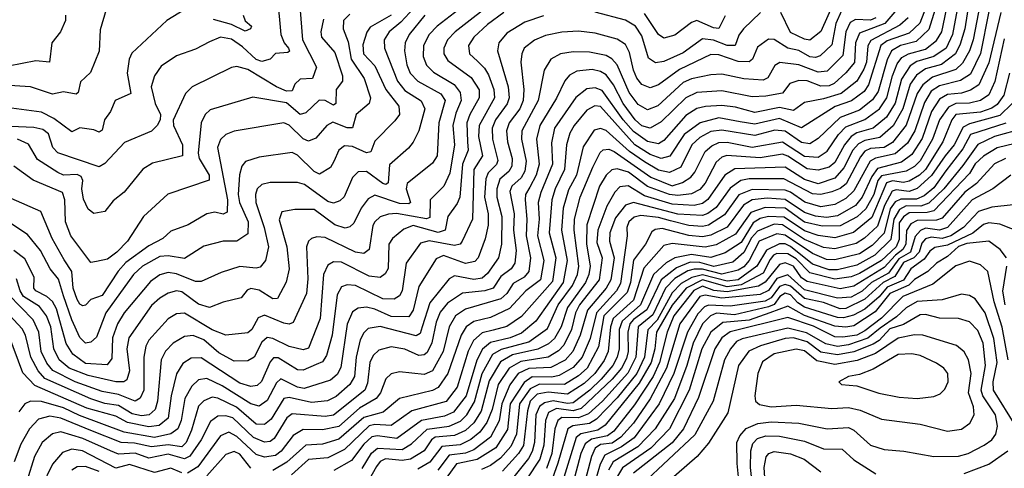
# Model space of a CAD drawing. Extents: x 1308313 to 1441400, y 959662 to 1036319.
# Tile 331 of 656: x 1358736 to 1362311, y 1012572 to 1014198. Entities that reach past the tile are written whole.
import ezdxf

# ---------------------------------------------------------------- set-up
doc = ezdxf.new("R2010")
doc.units = 0

msp = doc.modelspace()

# ---------------------------------------------------------------- linework, layer by layer
at = {"layer": '0CON10XD'}
for points in [[(1359672.6, 1014277.4), (1359684.3, 1014145), (1359696.1, 1014115), (1359712.4, 1014095), (1359715.5, 1014084.5), (1359709.9, 1014080.1), (1359665, 1014075.4), (1359645.6, 1014055), (1359615, 1014047), (1359594.5, 1014054.5), (1359545, 1014100.4), (1359505, 1014127.7), (1359465, 1014134.7), (1359425, 1014118.8), (1359375, 1014092), (1359305, 1014067.3), (1359250.3, 1014029.7), (1359225.5, 1013994.5), (1359213.9, 1013955), (1359227.6, 1013895), (1359247.8, 1013855), (1359246.3, 1013835), (1359235, 1013814.2), (1359215, 1013793.8), (1359116.7, 1013753.3), (1359045, 1013676.7), (1359025.2, 1013664.8), (1358875, 1013715.2), (1358856.3, 1013735), (1358841, 1013785), (1358819.7, 1013799.7), (1358787.2, 1013807.2), (1358646.4, 1013813.6)], [(1360475, 1014278), (1360317.2, 1014155), (1360289.4, 1014125), (1360275.6, 1014095), (1360275.7, 1014075), (1360290.5, 1014050.5), (1360375, 1013989.2), (1360403.9, 1013943.9), (1360403.7, 1013915), (1360370, 1013855), (1360359.9, 1013825), (1360361.7, 1013755), (1360364.3, 1013725), (1360343.2, 1013675), (1360333.6, 1013555), (1360325, 1013531.5), (1360290.9, 1013485), (1360280.6, 1013435), (1360255, 1013427.1), (1360165, 1013452), (1360131.1, 1013438.9), (1360090, 1013405), (1360076.7, 1013385), (1360073.4, 1013296.6), (1360063, 1013277), (1360045, 1013263.2), (1360005, 1013268.5), (1359905, 1013318.9), (1359875, 1013319.8), (1359855, 1013308.7), (1359838.8, 1013275), (1359826.6, 1013115), (1359785, 1013007.9), (1359765, 1013001.1), (1359715, 1013012.8), (1359655, 1013042.9), (1359635, 1013045.6), (1359615, 1013028.8), (1359587.7, 1012975), (1359565, 1012961.2), (1359515, 1012960.2), (1359459.6, 1012990.4), (1359405, 1013037.3), (1359366.5, 1013053.5), (1359335, 1013050), (1359292.9, 1013025), (1359265, 1012995.9), (1359250, 1012965), (1359236.1, 1012815), (1359227.8, 1012785), (1359206, 1012765), (1359177.8, 1012762.2), (1359145, 1012769.3), (1359095, 1012799.3), (1359045, 1012806.9), (1358995, 1012823.1), (1358827.5, 1012897.5), (1358802.7, 1012925), (1358776.7, 1012975), (1358757.1, 1013055), (1358745, 1013077.7), (1358685, 1013143.2)], [(1359751.1, 1014278.9), (1359762.3, 1014125), (1359813.6, 1014026.4), (1359798.8, 1013985), (1359755, 1013982.9), (1359735.3, 1013965), (1359725, 1013940.8), (1359705, 1013939.7), (1359668.3, 1013955), (1359565, 1014017.6), (1359525, 1014028.2), (1359505, 1014024.7), (1359362, 1013955), (1359338.7, 1013931.3), (1359293.9, 1013833.9), (1359294.3, 1013814.3), (1359327.8, 1013745), (1359326.7, 1013705), (1359218, 1013678), (1359183.4, 1013656.6), (1359115, 1013573.6), (1359075, 1013541.8), (1359045, 1013503.5), (1359005, 1013496.2), (1358985, 1013511.5), (1358967.3, 1013547.3), (1358961.7, 1013585), (1358966, 1013615), (1358959.9, 1013629.9), (1358945, 1013637.2), (1358895.1, 1013635.1), (1358875, 1013643.8), (1358801.2, 1013691.2), (1358767.7, 1013747.7), (1358727.8, 1013765)], [(1362077.2, 1014292.8), (1362037.4, 1014162.6), (1361990.9, 1014119.1), (1361934.2, 1014105), (1361901, 1014085), (1361885, 1014052.8), (1361852.5, 1013937.5), (1361832.7, 1013907.3), (1361785, 1013870.6), (1361715, 1013844.4), (1361635, 1013767.1), (1361605, 1013748.4), (1361575, 1013753.1), (1361515, 1013794.1), (1361477.9, 1013797.9), (1361405, 1013779), (1361285, 1013798.3), (1361245, 1013792.5), (1361205, 1013771), (1361176.9, 1013745), (1361136.5, 1013663.5), (1361095, 1013644.7), (1361055, 1013652.7), (1361005, 1013682.9), (1360950.5, 1013720.5), (1360865, 1013797), (1360845, 1013804), (1360822.4, 1013797.6), (1360782.2, 1013737.8), (1360758, 1013635), (1360728.9, 1013581.1), (1360708.9, 1013515), (1360703.5, 1013435), (1360723.5, 1013325), (1360709.4, 1013245), (1360610, 1013105), (1360557.9, 1013062.1), (1360517.2, 1013045), (1360445, 1013027.6), (1360416.1, 1013003.9), (1360395.8, 1012964.2), (1360356.6, 1012835), (1360311, 1012775), (1360278.9, 1012761.1), (1360195, 1012745.3), (1360105, 1012680), (1360035, 1012689.9), (1360015, 1012685.6), (1359985, 1012659.3), (1359940.6, 1012599.4), (1359876.7, 1012563.3)], [(1359979.3, 1012570.7), (1360013.2, 1012626.8), (1360035, 1012644.4), (1360125, 1012639.7), (1360159.1, 1012660.9), (1360215, 1012714), (1360295, 1012724), (1360337, 1012743), (1360359.1, 1012765), (1360387.1, 1012812.9), (1360415.6, 1012915), (1360454.1, 1012985), (1360485, 1013003.4), (1360585, 1013030.1), (1360651.9, 1013078.1), (1360690.8, 1013165), (1360743, 1013235), (1360761.1, 1013275), (1360765.7, 1013305), (1360749.2, 1013435), (1360750, 1013475), (1360770.8, 1013555), (1360816.4, 1013663.6), (1360843.1, 1013716.9), (1360855, 1013726.1), (1360875, 1013728.8), (1360895, 1013720.3), (1361027.3, 1013627.3), (1361105, 1013595.5), (1361142.2, 1013607.8), (1361172.8, 1013627.2), (1361187.7, 1013645), (1361225, 1013720.2), (1361248.4, 1013741.6), (1361275, 1013753.4), (1361305, 1013753.9), (1361395, 1013736.8), (1361505, 1013755.5), (1361585, 1013703.4), (1361635, 1013700.3), (1361667.9, 1013722.1), (1361708.4, 1013781.6), (1361735, 1013809.5), (1361803.9, 1013836.1), (1361857.9, 1013875), (1361884.1, 1013915), (1361904.7, 1013995.3), (1361922.1, 1014037.9), (1361938.8, 1014061.2), (1361962.9, 1014075), (1362025, 1014092.2), (1362065, 1014123.6), (1362083.5, 1014155), (1362112.6, 1014295)], [(1360198.7, 1014275), (1360120.5, 1014189.5), (1360078, 1014155), (1360059, 1014125), (1360060.6, 1014095), (1360107.3, 1013975), (1360135, 1013941.7), (1360194.1, 1013904.1), (1360207.1, 1013875), (1360185, 1013795.6), (1360165.2, 1013754.8), (1360147.6, 1013732.4), (1360078.4, 1013671.6), (1360073.4, 1013606.6), (1360065, 1013601), (1360055, 1013604.8), (1359995, 1013647.7), (1359965, 1013647.1), (1359945, 1013626.4), (1359913.7, 1013556.3), (1359898.1, 1013541.9), (1359875, 1013533.2), (1359855, 1013539.2), (1359770.7, 1013600.7), (1359745, 1013608.1), (1359645, 1013607.6), (1359615, 1013600.8), (1359598.9, 1013585), (1359592.4, 1013565), (1359593.2, 1013535), (1359624, 1013445), (1359638.9, 1013375), (1359628.8, 1013325), (1359608.7, 1013301.3), (1359595, 1013297.1), (1359535, 1013303.2), (1359467.8, 1013282.2), (1359395, 1013248.8), (1359375, 1013249.6), (1359305, 1013276.6), (1359275, 1013282.1), (1359245, 1013273.3), (1359210.5, 1013249.5), (1359115, 1013135.3), (1359091.4, 1013095), (1359072.6, 1013045), (1359070.7, 1012969.3), (1359053.3, 1012946.7), (1358975, 1012951.4), (1358928.9, 1012985), (1358904.5, 1013024.5), (1358869.7, 1013149.7), (1358855, 1013176), (1358835, 1013195.2), (1358794.7, 1013214.7), (1358787.6, 1013225), (1358788.7, 1013265), (1358755, 1013331), (1358715, 1013361.6)], [(1361949.7, 1014270.3), (1361877, 1014185), (1361785, 1014150.2), (1361771.1, 1014115), (1361767.2, 1014042.8), (1361735, 1014006.3), (1361692.9, 1013967.1), (1361675, 1013958.7), (1361645, 1013957.9), (1361595, 1013976.6), (1361565, 1013978.5), (1361532.5, 1013967.5), (1361505, 1013931.5), (1361445, 1013920.7), (1361395, 1013919), (1361285, 1013940.6), (1361195, 1013934.9), (1361155, 1013915.2), (1361065, 1013828.5), (1361025, 1013805.5), (1360995, 1013813.2), (1360970.9, 1013835), (1360927.1, 1013895), (1360892.6, 1013962.6), (1360865, 1013998.3), (1360845, 1014010.3), (1360815, 1014017.3), (1360758.3, 1014011.7), (1360732.5, 1013997.5), (1360715, 1013976.8), (1360685, 1013914.1), (1360624, 1013815), (1360612.5, 1013765), (1360622.6, 1013675), (1360611.4, 1013635), (1360588.4, 1013591.6), (1360573.1, 1013565), (1360571, 1013545), (1360577.2, 1013475), (1360574.9, 1013415), (1360590.7, 1013335), (1360584.8, 1013285), (1360567.8, 1013265), (1360528.1, 1013241.9), (1360504.5, 1013205), (1360483.5, 1013186.5), (1360355, 1013148.2), (1360318.3, 1013125), (1360295.3, 1013084.7), (1360273.8, 1012995), (1360234.4, 1012925.6), (1360205, 1012912.4), (1360115, 1012921.1), (1360085, 1012914.7), (1360065, 1012896.2), (1360045.5, 1012845), (1360030.7, 1012825), (1359969.9, 1012790.1), (1359895, 1012723.8), (1359835, 1012710.9), (1359765, 1012712.7), (1359729.5, 1012690.5), (1359685.7, 1012634.3), (1359665, 1012617.8), (1359625, 1012612.1), (1359595, 1012621.5), (1359525, 1012686.5), (1359495, 1012703.2), (1359465, 1012690), (1359383.1, 1012576.9), (1359345, 1012554.6)], [(1362027.4, 1014245), (1362003.7, 1014186.3), (1361965, 1014149.8), (1361885, 1014121.4), (1361862.4, 1014105), (1361818, 1013962), (1361801.7, 1013938.3), (1361755.8, 1013904.2), (1361696.8, 1013883.2), (1361575, 1013806.2), (1361495, 1013840.5), (1361405, 1013820.1), (1361352.2, 1013827.8), (1361275, 1013842.1), (1361206.1, 1013823.9), (1361148.4, 1013781.6), (1361096.3, 1013703.7), (1361065, 1013695.1), (1361025, 1013709.6), (1360969.8, 1013745), (1360845, 1013883.3), (1360823.8, 1013886.2), (1360795, 1013871), (1360748.7, 1013815), (1360733.5, 1013786.5), (1360721.7, 1013745), (1360714.1, 1013655), (1360680, 1013585), (1360667.7, 1013545), (1360659, 1013425), (1360682.8, 1013335), (1360670.9, 1013249.1), (1360558.4, 1013121.6), (1360504.7, 1013085.3), (1360455, 1013072.8), (1360415, 1013063.2), (1360383.8, 1013035), (1360364.1, 1012995.9), (1360325, 1012866.4), (1360285, 1012814.2), (1360160.2, 1012779.8), (1360085, 1012726.6), (1360025, 1012730.2), (1360005, 1012725.5), (1359915, 1012639.9), (1359855, 1012609.2), (1359785, 1012603.1), (1359722.4, 1012547.6)], [(1362184.3, 1014275.7), (1362167.2, 1014165), (1362150.7, 1014109.3), (1362133.5, 1014075), (1362083.4, 1014036.6), (1362025, 1014020.7), (1361992.1, 1013997.9), (1361969.2, 1013965), (1361942.6, 1013875), (1361907, 1013813), (1361858.9, 1013771.1), (1361805, 1013761), (1361781.1, 1013748.9), (1361761.4, 1013725), (1361728.5, 1013661.5), (1361695.7, 1013624.3), (1361635, 1013603.6), (1361585, 1013618.6), (1361515, 1013663.3), (1361332, 1013658), (1361295.8, 1013634.2), (1361235, 1013547), (1361215, 1013532.5), (1361185, 1013524.5), (1361105, 1013529.9), (1361005, 1013559.5), (1360945, 1013595.5), (1360915, 1013591.9), (1360897.2, 1013572.8), (1360868.3, 1013521.7), (1360834.7, 1013435), (1360831, 1013391), (1360850.8, 1013335), (1360839.5, 1013255), (1360768.4, 1013165), (1360754.2, 1013135), (1360739.1, 1013075), (1360711.8, 1013018.2), (1360692.8, 1012997.2), (1360655, 1012974.7), (1360555, 1012959.5), (1360513, 1012935), (1360473.7, 1012875), (1360451.6, 1012785), (1360432.7, 1012737.3), (1360407.3, 1012702.7), (1360374.4, 1012675.6), (1360335, 1012656.4), (1360268.9, 1012651.1), (1360225, 1012593.7), (1360181.8, 1012568.2)], [(1362222.8, 1014257.2), (1362197.6, 1014125), (1362184.4, 1014085), (1362159.5, 1014040.5), (1362135, 1014017.7), (1362050, 1013990), (1362015, 1013962.2), (1361995, 1013931), (1361955, 1013816), (1361905, 1013753.2), (1361875, 1013734.5), (1361825, 1013730.8), (1361805, 1013721.8), (1361788.3, 1013701.7), (1361736.3, 1013603.7), (1361715, 1013586.6), (1361685, 1013574.4), (1361645, 1013564), (1361615, 1013566.7), (1361511, 1013621), (1361385, 1013621), (1361354.4, 1013615.6), (1361315, 1013587.4), (1361265, 1013517.3), (1361235, 1013495.4), (1361215, 1013488.6), (1361125, 1013493.6), (1360965, 1013535.1), (1360935, 1013525.6), (1360899.8, 1013480.2), (1360878.6, 1013425), (1360878, 1013395), (1360894.2, 1013335), (1360881.8, 1013255), (1360865.6, 1013225), (1360797.5, 1013145), (1360771.5, 1013055), (1360744.4, 1012995.6), (1360716, 1012964), (1360665, 1012937.3), (1360585, 1012933.5), (1360546.2, 1012915), (1360516, 1012874), (1360486.4, 1012805), (1360476.6, 1012743.4), (1360445.5, 1012684.5), (1360385, 1012638.3), (1360355, 1012626.6), (1360295, 1012618.9), (1360254.8, 1012565.2)], [(1361695, 1014268.9), (1361645, 1014155.9), (1361605, 1014124.8), (1361585, 1014127.4), (1361535, 1014151.7), (1361500, 1014225)], [(1358902.5, 1014215), (1358902.5, 1014195), (1358884.5, 1014155), (1358853.2, 1014115), (1358844, 1014045), (1358795, 1014048.7), (1358695, 1014030), (1358645, 1014031), (1358601.8, 1014041.8), (1358535, 1014082.5), (1358495, 1014084.7), (1358463.6, 1014065), (1358395, 1013931.5), (1358377.3, 1013922.7), (1358345, 1013920.2), (1358325, 1013927.2), (1358275, 1013961.4), (1358215, 1013970.9), (1358195, 1013985.3), (1358144.9, 1014075), (1358105.2, 1014175), (1358100.2, 1014195), (1358108.2, 1014215)], [(1359050.5, 1014235), (1359028.3, 1014161.7), (1359025.2, 1014084.8), (1358993.1, 1014006.9), (1358957.3, 1013972.7), (1358948.8, 1013935), (1358941.1, 1013928.9), (1358895, 1013936.3), (1358855, 1013928.8), (1358775, 1013954.8), (1358583.5, 1013966.5)], [(1359335.8, 1014235), (1359270, 1014195), (1359142.7, 1014077.3), (1359133.2, 1014055), (1359126.5, 1014005), (1359139.6, 1013930.4), (1359082.7, 1013905), (1359065.4, 1013865), (1359044.5, 1013835.5), (1359035, 1013797.8), (1359025, 1013790.3), (1359005, 1013799.1), (1358955, 1013806.1), (1358925, 1013791.8), (1358860.5, 1013840.5), (1358815, 1013862.8), (1358615, 1013890.2)], [(1360330.2, 1014235), (1360251.7, 1014175), (1360223.3, 1014145), (1360202, 1014105), (1360201.2, 1014065), (1360213.2, 1014033.2), (1360238.8, 1014008.8), (1360313.1, 1013963.1), (1360335.9, 1013935), (1360339.3, 1013905), (1360320, 1013860), (1360309.2, 1013815), (1360314.6, 1013745), (1360298.3, 1013641.7), (1360275.7, 1013594.3), (1360226.2, 1013545), (1360225, 1013481.2), (1360213.4, 1013476.6), (1360104.6, 1013495.4), (1360075, 1013493.7), (1360045, 1013483.2), (1360025, 1013466), (1360018.4, 1013451.6), (1360004.8, 1013365.2), (1359985, 1013351), (1359955, 1013355.2), (1359845, 1013409), (1359815, 1013411.1), (1359795.2, 1013404.8), (1359784.6, 1013395), (1359777.3, 1013375), (1359781.8, 1013258.2), (1359777.7, 1013205), (1359729.4, 1013100.6), (1359715, 1013094.8), (1359695, 1013097.4), (1359625, 1013127.4), (1359602.1, 1013117.9), (1359579.2, 1013075), (1359565, 1013062.6), (1359485, 1013053.9), (1359435, 1013074.2), (1359335, 1013133.7), (1359305, 1013131.6), (1359275, 1013114.2), (1359205, 1013036.4), (1359193.7, 1013015), (1359186.6, 1012975), (1359187.3, 1012855), (1359173.8, 1012826.2), (1359155, 1012814.8), (1359095, 1012839.6), (1359035, 1012850.2), (1358937.1, 1012885), (1358856.2, 1012926.2), (1358835, 1012952.8), (1358813.9, 1012995), (1358805.9, 1013065), (1358785, 1013110.5), (1358695, 1013201.6)], [(1359935, 1014218), (1359912, 1014195), (1359911, 1014165), (1359928.2, 1014118.2), (1359939.5, 1014055), (1359987.2, 1013985), (1360010, 1013915), (1360004.5, 1013895), (1359958.2, 1013855), (1359943.9, 1013806.1), (1359925, 1013806.3), (1359872.8, 1013827.2), (1359851.8, 1013815), (1359811.3, 1013768.7), (1359785, 1013757.4), (1359765, 1013766.2), (1359715, 1013816.1), (1359695, 1013824.8), (1359515, 1013794.8), (1359485, 1013782.1), (1359465, 1013763.8), (1359454.3, 1013735), (1359490.6, 1013545), (1359489.6, 1013500.4), (1359475, 1013493.4), (1359445, 1013500), (1359415.7, 1013494.3), (1359348.1, 1013455), (1359285, 1013431.5), (1359255.4, 1013405), (1359205, 1013379), (1359122.1, 1013317.9), (1359093.8, 1013286.1), (1359035, 1013198.6), (1358995, 1013183.9), (1358975, 1013163.8), (1358965, 1013160.7), (1358955, 1013167.3), (1358945, 1013184.1), (1358929.9, 1013225), (1358925.4, 1013285), (1358897.5, 1013327.5), (1358854.2, 1013405), (1358812.5, 1013502.5), (1358705, 1013550)], [(1360084.3, 1014215), (1360008.8, 1014171.2), (1359996.8, 1014153.2), (1359982.1, 1014107.9), (1359984.5, 1014075), (1360025, 1014031.2), (1360065.2, 1013945), (1360112.1, 1013885), (1360114.7, 1013855), (1360098.7, 1013831.3), (1360025, 1013757.9), (1360010.6, 1013719.4), (1359995, 1013716.2), (1359945, 1013738.6), (1359915, 1013741.6), (1359895, 1013725.4), (1359876.3, 1013683.7), (1359865, 1013662.1), (1359825, 1013638.4), (1359805, 1013647.6), (1359745, 1013707.6), (1359725, 1013716.3), (1359605, 1013699.5), (1359555.6, 1013684.4), (1359542.9, 1013667.1), (1359533.9, 1013636.1), (1359529.7, 1013565), (1359534.2, 1013535), (1359565.1, 1013465), (1359565, 1013421.5), (1359524.2, 1013395.8), (1359474.7, 1013395.3), (1359405, 1013376.8), (1359335, 1013332.9), (1359275, 1013342.4), (1359245, 1013340.1), (1359181.6, 1013305), (1359149.3, 1013275), (1359049.2, 1013135), (1359015, 1013047.3), (1358995, 1013028.8), (1358975, 1013025.9), (1358955, 1013046.5), (1358925, 1013110), (1358895, 1013197.4), (1358877.1, 1013257.1), (1358846.6, 1013295), (1358811.9, 1013361.9), (1358765, 1013419.8), (1358707.2, 1013457.2)], [(1360207, 1014215), (1360150.2, 1014145), (1360136.2, 1014115), (1360133.3, 1014085), (1360141.8, 1014035), (1360154.2, 1014005), (1360181.2, 1013975), (1360265, 1013929.4), (1360281.3, 1013905), (1360258.1, 1013825), (1360251.4, 1013705), (1360235, 1013678), (1360142.4, 1013605), (1360138.7, 1013585), (1360154.7, 1013535.3), (1360149.1, 1013530.9), (1360115, 1013531.6), (1360025, 1013562), (1360001.4, 1013548.6), (1359975.3, 1013514.7), (1359949, 1013461), (1359935, 1013447.3), (1359917.4, 1013442.6), (1359880.3, 1013455), (1359805, 1013509.6), (1359735, 1013510), (1359687.9, 1013502.1), (1359677.8, 1013472.2), (1359705.5, 1013375), (1359714.8, 1013295), (1359703.1, 1013246.9), (1359672, 1013188), (1359655, 1013185.7), (1359605, 1013217.2), (1359575, 1013223.8), (1359562.3, 1013217.7), (1359540, 1013190), (1359475, 1013174.1), (1359425, 1013154.3), (1359385, 1013167.2), (1359325, 1013212.1), (1359305, 1013214.8), (1359275, 1013206.4), (1359245, 1013189), (1359215, 1013161.6), (1359132.7, 1013045), (1359125.5, 1013005), (1359134.9, 1012925.1), (1359125, 1012892.8), (1359114.5, 1012885.5), (1359084.6, 1012885.4), (1358985, 1012908.4), (1358915.2, 1012935), (1358879.3, 1012965), (1358860, 1013005), (1358848.9, 1013085), (1358834, 1013125), (1358808.2, 1013158.2), (1358749.6, 1013195), (1358737.6, 1013215), (1358725, 1013259.2)], [(1360637.3, 1014212.7), (1360570.5, 1014189.5), (1360505, 1014149.3), (1360476.3, 1014115), (1360471, 1014085), (1360509.3, 1013955), (1360513, 1013915), (1360506.2, 1013893.8), (1360463.5, 1013835), (1360451, 1013805), (1360452.2, 1013765), (1360472.2, 1013687.8), (1360467, 1013673), (1360436.7, 1013643.3), (1360429.1, 1013620.9), (1360423.9, 1013555), (1360437.1, 1013495), (1360437.2, 1013452.8), (1360426.1, 1013403.9), (1360400.2, 1013335), (1360388.7, 1013321.3), (1360355, 1013314.6), (1360275, 1013342.8), (1360248.5, 1013331.5), (1360185, 1013230.4), (1360165.1, 1013144.9), (1360149.4, 1013120.6), (1360085, 1013122.1), (1360025, 1013149), (1359995, 1013155.9), (1359965, 1013152.7), (1359945, 1013139.1), (1359925.6, 1013094.4), (1359902.6, 1012937.4), (1359888.4, 1012911.6), (1359865, 1012891.2), (1359768.6, 1012861.4), (1359745, 1012866.2), (1359684.3, 1012895.7), (1359668.1, 1012881.9), (1359635, 1012818.1), (1359605, 1012796.7), (1359575, 1012804.9), (1359471.2, 1012871.2), (1359415, 1012897), (1359385, 1012892.6), (1359360.6, 1012869.4), (1359336, 1012825), (1359322.1, 1012745), (1359309.9, 1012715), (1359285, 1012696.1), (1359225, 1012683.8), (1359115, 1012702.9), (1358952.7, 1012762.7), (1358895, 1012790.9), (1358815.5, 1012814.5), (1358775, 1012815.6), (1358755, 1012805.9), (1358733.1, 1012776.9)], [(1359547.2, 1014215), (1359554.6, 1014194.6), (1359578.2, 1014175), (1359574.6, 1014165), (1359555, 1014156.4), (1359505, 1014180.9), (1359439.5, 1014199.5)], [(1362139.7, 1014235), (1362122.5, 1014145), (1362099.6, 1014095), (1362054.9, 1014065.1), (1361993.3, 1014046.7), (1361968.8, 1014031.2), (1361937.7, 1013982.3), (1361914.3, 1013895.7), (1361883.5, 1013845), (1361835, 1013805.1), (1361775, 1013788.4), (1361755, 1013775.1), (1361730.9, 1013745), (1361695, 1013681), (1361675, 1013663.8), (1361635, 1013652.6), (1361595, 1013657.1), (1361525, 1013703.6), (1361505, 1013710.6), (1361425, 1013697.5), (1361303.5, 1013706.5), (1361285, 1013700), (1361265, 1013681.7), (1361225, 1013605.2), (1361205, 1013582.5), (1361175, 1013567.5), (1361125, 1013561.1), (1361095, 1013564.3), (1361015, 1013593.9), (1360945.9, 1013645), (1360905, 1013658), (1360886.1, 1013653.9), (1360865, 1013635.2), (1360840.7, 1013595), (1360795.1, 1013454.9), (1360793.9, 1013386.1), (1360806.7, 1013305), (1360802.9, 1013275), (1360790.8, 1013245), (1360724.7, 1013155), (1360702.6, 1013085), (1360677.6, 1013042.4), (1360656.5, 1013023.5), (1360616.9, 1013003.1), (1360525, 1012982.6), (1360482.2, 1012957.8), (1360440.8, 1012889.2), (1360411.2, 1012778.8), (1360385, 1012736.7), (1360355, 1012708.3), (1360315, 1012690.4), (1360244, 1012685), (1360230.8, 1012675), (1360204.9, 1012635.1), (1360154.7, 1012605.3), (1360125, 1012600.4), (1360064.2, 1012605.8), (1360045, 1012596.3), (1360031.6, 1012578.4), (1360005, 1012530.8)], [(1362255, 1014228.2), (1362224.6, 1014075.4), (1362188.5, 1014001.5), (1362152.2, 1013977.8), (1362075, 1013958.4), (1362045, 1013938.8), (1362021.5, 1013898.5), (1361986.3, 1013795), (1361958.9, 1013751.1), (1361915, 1013711.6), (1361843.5, 1013696.5), (1361824.1, 1013685.9), (1361765, 1013577.5), (1361735, 1013549.6), (1361695, 1013528.7), (1361645, 1013519.9), (1361586.9, 1013536.9), (1361535, 1013573.4), (1361515, 1013580.7), (1361395, 1013582.7), (1361347, 1013563), (1361295, 1013490.8), (1361236.3, 1013453.7), (1361215, 1013448.9), (1361165, 1013452.6), (1361098.6, 1013468.6), (1361055, 1013481.5), (1360991.8, 1013488.2), (1360967.6, 1013482.4), (1360948.1, 1013465), (1360940.6, 1013445), (1360941.9, 1013415), (1360917.6, 1013242.4), (1360903.1, 1013215), (1360829.9, 1013135), (1360807.3, 1013042.7), (1360777.8, 1012975), (1360745, 1012937.6), (1360695, 1012908.4), (1360667.6, 1012902.4), (1360596.5, 1012903.5), (1360567.2, 1012882.8), (1360517.1, 1012805), (1360507.1, 1012712.9), (1360464.4, 1012645.6), (1360396.9, 1012603.1), (1360322.2, 1012587.8), (1360284.2, 1012535.8)], [(1360494.2, 1014225), (1360435, 1014181.3), (1360385.3, 1014135), (1360365.3, 1014105), (1360369.7, 1014075), (1360397.7, 1014047.7)], [(1362298.3, 1014225), (1362255, 1014042.2), (1362218.2, 1013961.8), (1362187.6, 1013942.4), (1362155, 1013932.1), (1362105, 1013927.1), (1362075, 1013910.2), (1362046, 1013865), (1362012.7, 1013767.3), (1361975, 1013709.2), (1361937.8, 1013682.2), (1361851, 1013659), (1361829.8, 1013630.2), (1361794.3, 1013555), (1361770, 1013525), (1361705, 1013487.3), (1361665, 1013481.2), (1361625, 1013486.1), (1361585, 1013499.4), (1361515, 1013546.7), (1361449.3, 1013550.7), (1361394.9, 1013545.1), (1361363.9, 1013526.1), (1361305, 1013446.7), (1361245, 1013416.7), (1361215, 1013411.4), (1361165, 1013415.8), (1361068.8, 1013441.2), (1361042.7, 1013437.3), (1361030.8, 1013429.2), (1361007.9, 1013385), (1360965, 1013326.5), (1360954.1, 1013245), (1360941.4, 1013208.6), (1360857.4, 1013125), (1360838, 1013012), (1360795.8, 1012935), (1360765, 1012906.4), (1360714.2, 1012875.8), (1360622.9, 1012877.1), (1360589.8, 1012860.2), (1360550.6, 1012805), (1360540.1, 1012695), (1360518.7, 1012651.3), (1360481.7, 1012608.3), (1360445, 1012582), (1360413, 1012567)], [(1361426.2, 1014225), (1361364.2, 1014165), (1361347.1, 1014142.9), (1361333.5, 1014105), (1361305, 1014104.3), (1361255, 1014124.2), (1361215, 1014128.8), (1361145, 1014078.3), (1361075, 1014046.6), (1361045, 1014041.6), (1361019.1, 1014059.1), (1360995, 1014140.4), (1360971.6, 1014175), (1360935, 1014196.3), (1360825.4, 1014225.4)], [(1361719.2, 1014230.8), (1361698.9, 1014185), (1361685, 1014107.6), (1361642.1, 1014067.9), (1361625, 1014061.1), (1361605, 1014063.6), (1361565, 1014086.8), (1361524.9, 1014094.9), (1361475, 1014126.3), (1361455, 1014127.5), (1361415, 1014099.3), (1361397, 1014055), (1361385, 1014045.6), (1361345, 1014047.3), (1361275, 1014071.4), (1361245, 1014072.8), (1361131.9, 1014018.1), (1361055, 1013962.5), (1361025, 1013951.6), (1360995, 1013963.2), (1360976.7, 1013986.7), (1360964.3, 1014015), (1360950.1, 1014080.1)], [(1361297.4, 1014212.6), (1361275, 1014167.1), (1361255, 1014169.3), (1361194.5, 1014195.5), (1361175, 1014188.4), (1361115, 1014142.1), (1361075, 1014131.9), (1361055, 1014144.6), (1361005, 1014220.9)], [(1359839.3, 1014200.7), (1359829.3, 1014155), (1359831.3, 1014135), (1359879.8, 1014079.8), (1359908.4, 1013995), (1359908.2, 1013975), (1359884.8, 1013945), (1359884.2, 1013895), (1359875, 1013888.1), (1359845.4, 1013905.4), (1359823.8, 1013906.2), (1359775, 1013861.2), (1359755, 1013854.8), (1359705, 1013897.3), (1359582.5, 1013917.5), (1359428.2, 1013871.8), (1359410, 1013855), (1359395.4, 1013825), (1359383.8, 1013715), (1359388, 1013695), (1359424.3, 1013635), (1359424, 1013616), (1359274.3, 1013565.7), (1359185.2, 1013484.8), (1359127.5, 1013395), (1359089.1, 1013355), (1359055, 1013330.3), (1359015, 1013321.2), (1358995, 1013317.8), (1358922.4, 1013415), (1358902.2, 1013465), (1358899.6, 1013545), (1358891.5, 1013571.5), (1358785, 1013617), (1358715, 1013667.4)], [(1361844.2, 1014205), (1361825, 1014196.4), (1361770.6, 1014199.4), (1361751.2, 1014188.8), (1361734.9, 1014155), (1361725, 1014069.1), (1361667.7, 1014012.3), (1361635, 1014008.1), (1361565, 1014034.4), (1361496.4, 1014043.6), (1361477.3, 1014032.7), (1361452.6, 1013987.4), (1361435, 1013979.4), (1361365, 1013983.7), (1361285, 1014000.7), (1361245, 1013999), (1361175, 1013983.9), (1361145, 1013970.3), (1361053.4, 1013886.6), (1361015, 1013871.6), (1360981.5, 1013891.5), (1360948.9, 1013935), (1360904.8, 1014035), (1360886.5, 1014056.5), (1360865, 1014069.1), (1360805, 1014081.3), (1360745, 1014082.4), (1360699.4, 1014075), (1360664.5, 1014055.5), (1360640, 1014015), (1360618.2, 1013905), (1360559.6, 1013795), (1360557.6, 1013765), (1360574.6, 1013685), (1360570.5, 1013649.5), (1360557, 1013625), (1360522.8, 1013595), (1360515.4, 1013575), (1360531.8, 1013495), (1360529.5, 1013435), (1360538.3, 1013361.7), (1360533.5, 1013315), (1360520.4, 1013295), (1360482.6, 1013267.4), (1360455, 1013224.9), (1360425.3, 1013214.7), (1360343.5, 1013206.5), (1360288.9, 1013171.1), (1360262.3, 1013137.7), (1360248.2, 1013101.8), (1360232.9, 1013027.1), (1360215, 1012992), (1360205, 1012983.6), (1360185, 1012981), (1360135, 1013004.1), (1360085, 1013012.1), (1360039.5, 1013000.5), (1360019.4, 1012980.6), (1360007.6, 1012955), (1359999.2, 1012880.9), (1359988.8, 1012855), (1359875, 1012763.8), (1359845, 1012759.6), (1359725, 1012769.2), (1359705.8, 1012754.2), (1359660.2, 1012679.8), (1359645, 1012669.2), (1359625, 1012666.4), (1359585, 1012683.4), (1359510.2, 1012755), (1359485, 1012762.1), (1359455, 1012761), (1359428.3, 1012741.7), (1359394.9, 1012675), (1359353.8, 1012616.2), (1359335, 1012605.6), (1359275, 1012622.5), (1359205, 1012608.1), (1359155, 1012626.4), (1359095, 1012623.5), (1359065.6, 1012635.6), (1358965, 1012679.2), (1358885, 1012703.6), (1358855, 1012696.9), (1358818.1, 1012665), (1358789.8, 1012615), (1358762.1, 1012525)], [(1361961.7, 1014205), (1361931.4, 1014178.6), (1361826.8, 1014123.2), (1361815.8, 1014104.2), (1361810, 1014045), (1361800.4, 1014019.6), (1361775, 1013976.1), (1361718.6, 1013931.4), (1361655, 1013911.5), (1361585, 1013898.3), (1361545, 1013869.4), (1361495, 1013880.1), (1361405, 1013862.2), (1361335, 1013881), (1361285, 1013887.1), (1361225.8, 1013884.2), (1361195, 1013876.4), (1361155, 1013850.5), (1361075, 1013759.8), (1361055, 1013748.6), (1361015, 1013757.3), (1360965, 1013792.9), (1360927.3, 1013835), (1360851.2, 1013941.2), (1360825, 1013951.9), (1360795, 1013947.8), (1360755, 1013916.8), (1360678.2, 1013805), (1360667.5, 1013752.5), (1360670, 1013675), (1360627.7, 1013572.3), (1360618, 1013535), (1360621.8, 1013475), (1360616.4, 1013415), (1360639.3, 1013325), (1360627.5, 1013255), (1360573.8, 1013215), (1360515, 1013150.6), (1360445, 1013119.1), (1360385, 1013103.8), (1360357.4, 1013085), (1360339.5, 1013055), (1360290.7, 1012915), (1360255.5, 1012864.5), (1360235, 1012853.3), (1360115, 1012824.8), (1360055.3, 1012775), (1359985, 1012755.3), (1359895, 1012677.7), (1359835, 1012659.1), (1359775, 1012655.4), (1359706.2, 1012593.8), (1359655, 1012563.3)], [(1360950.1, 1014080.1), (1360935, 1014108.6), (1360905, 1014127.7), (1360825, 1014149.8), (1360765, 1014156.4), (1360705, 1014153.7), (1360645, 1014141.5), (1360605, 1014124.8), (1360568.2, 1014095), (1360558.6, 1014075), (1360555.2, 1014045), (1360567, 1013945), (1360564.3, 1013905), (1360551.5, 1013875), (1360513.7, 1013825), (1360503.1, 1013795), (1360506.8, 1013755), (1360523.9, 1013695), (1360522.8, 1013667.2), (1360512, 1013648), (1360479.6, 1013620.4), (1360468.1, 1013585), (1360468.1, 1013555), (1360486.5, 1013485), (1360484.9, 1013385), (1360474.1, 1013335), (1360435, 1013278), (1360415, 1013261.7), (1360385, 1013256.3), (1360315, 1013270), (1360295, 1013258.4), (1360225, 1013171.2), (1360197.8, 1013085), (1360189.5, 1013060.5), (1360175, 1013052.6), (1360045, 1013085.5), (1360001.8, 1013078.2), (1359985, 1013063.3), (1359972, 1013038), (1359957.4, 1012975), (1359952.1, 1012905), (1359934.5, 1012875.5), (1359885, 1012832.3), (1359853.3, 1012816.7), (1359795, 1012810.8), (1359715, 1012828.2), (1359695, 1012825.2), (1359649.6, 1012750.4), (1359625, 1012730), (1359595, 1012732), (1359523.4, 1012793.4), (1359455, 1012825.8), (1359435, 1012829.1), (1359405, 1012816.5), (1359385, 1012796.6), (1359359.7, 1012710.3), (1359340.2, 1012665), (1359325, 1012649.5), (1359275, 1012657.2), (1359215, 1012649.1), (1359153.3, 1012663.3), (1359105, 1012665.3), (1358995, 1012708.9), (1358885, 1012753.4), (1358845, 1012761), (1358805, 1012749.8), (1358772, 1012715), (1358740.3, 1012659.7), (1358716.7, 1012595)], [(1362310.9, 1014129.1), (1362276.2, 1013973.8), (1362254.3, 1013925.7), (1362225, 1013904.9), (1362185, 1013896), (1362135, 1013894), (1362108.5, 1013881.5), (1362076.1, 1013835), (1362050.6, 1013765), (1362005, 1013686.2), (1361984.3, 1013665.7), (1361955, 1013648.9), (1361865, 1013632.5), (1361851.5, 1013615), (1361836.6, 1013565), (1361807.9, 1013512.1), (1361776.9, 1013483.1), (1361715, 1013450.6), (1361649.2, 1013449.2), (1361585, 1013464.6), (1361515, 1013514.9), (1361442.7, 1013517.3), (1361390.6, 1013499.4), (1361335, 1013420.9), (1361265, 1013381.9), (1361225, 1013373.3), (1361105, 1013387.1), (1361075, 1013379.1), (1361002.4, 1013297.6), (1360965, 1013181.9), (1360890.4, 1013115), (1360881.4, 1013085), (1360873.1, 1012995), (1360857.8, 1012962.2), (1360824.5, 1012915.5), (1360785, 1012879.2), (1360725, 1012840.2), (1360655, 1012848), (1360615, 1012840), (1360589.1, 1012815), (1360579.9, 1012780.1), (1360565.6, 1012654.4), (1360547.7, 1012625), (1360489.3, 1012560.7)], [(1360397.7, 1014047.7), (1360423.1, 1014023.1), (1360438, 1013998), (1360457.8, 1013945), (1360459.9, 1013915), (1360404.7, 1013815), (1360402.2, 1013775), (1360416.2, 1013705), (1360384.7, 1013655.3), (1360379.5, 1013475), (1360342, 1013395), (1360335, 1013384.8), (1360315, 1013379.3), (1360222.9, 1013397.1), (1360191.4, 1013388.6), (1360139.8, 1013315), (1360124.9, 1013215.1), (1360115, 1013196.6), (1360095.2, 1013184.8), (1360055, 1013186.3), (1359955, 1013234.2), (1359925, 1013237.3), (1359905, 1013230), (1359889, 1013201), (1359870.3, 1013055), (1359849.5, 1012980.5), (1359835, 1012958.1), (1359812.4, 1012947.6), (1359765, 1012927.8), (1359745, 1012928.4), (1359675, 1012971.7), (1359658.2, 1012971.8), (1359645, 1012957.2), (1359613.6, 1012886.4), (1359597.8, 1012872.2), (1359575, 1012867.9), (1359535, 1012881), (1359395, 1012972.7), (1359358.8, 1012971.2), (1359328.7, 1012951.3), (1359306, 1012914), (1359285.7, 1012835), (1359275, 1012753.8), (1359242.7, 1012727.3), (1359205, 1012721.7), (1359127.9, 1012737.9), (1359085, 1012760.2), (1358980.3, 1012790.3), (1358791.6, 1012871.6), (1358748.1, 1012918.1), (1358696.2, 1013055)], [(1362329.1, 1014005), (1362309.4, 1013925), (1362285, 1013891.4), (1362265, 1013877.3), (1362225, 1013863.3), (1362135, 1013854.1), (1362119.9, 1013835), (1362087.7, 1013755), (1362024.2, 1013655.8), (1362002.8, 1013635), (1361965, 1013612.7), (1361945, 1013608.5), (1361905, 1013613.9), (1361883.6, 1013606.4), (1361829.3, 1013480.7), (1361763.3, 1013426.7), (1361695, 1013407.7), (1361635, 1013415.6), (1361585, 1013432.8), (1361512.2, 1013482.2), (1361455.2, 1013484.8), (1361425, 1013477.1), (1361398.7, 1013461.3), (1361355, 1013390.8), (1361297, 1013353), (1361245, 1013336.2), (1361175, 1013346.4), (1361115, 1013334.7), (1361083.2, 1013316.8), (1361037.4, 1013275), (1360989.8, 1013165), (1360923.4, 1013105), (1360912, 1013075), (1360912.2, 1013005), (1360905.7, 1012975), (1360889, 1012945), (1360847.5, 1012895), (1360806.1, 1012855), (1360745, 1012809.6), (1360725, 1012807.1), (1360673.3, 1012816.7), (1360641.3, 1012808.7), (1360623.9, 1012796.1), (1360610.6, 1012765), (1360604.8, 1012665.2), (1360596.9, 1012633.1), (1360583.2, 1012606.8), (1360525, 1012534.2)], [(1362338.8, 1013895), (1362295, 1013850.9), (1362185, 1013820.5), (1362161.4, 1013808.6), (1362129, 1013745), (1362095.9, 1013705), (1362047, 1013633), (1361995, 1013586), (1361965, 1013575.3), (1361918.3, 1013581.7), (1361903.9, 1013576.1), (1361876.1, 1013525), (1361850, 1013450), (1361803.8, 1013406.2), (1361773.3, 1013386.7), (1361695, 1013367.7), (1361655, 1013372.2), (1361585, 1013401.8), (1361505, 1013454), (1361475, 1013456.7), (1361415, 1013431.8), (1361393.1, 1013406.9), (1361365, 1013354.1), (1361325, 1013319.6), (1361256.5, 1013303.5), (1361205, 1013317.4), (1361170.5, 1013319.5), (1361121.2, 1013298.8), (1361065.1, 1013255), (1361013.4, 1013146.6), (1360965, 1013111.8), (1360951.1, 1013095), (1360943.8, 1013065), (1360945.1, 1012995), (1360939.7, 1012970.3), (1360921, 1012935), (1360887.5, 1012895), (1360775, 1012788), (1360745, 1012780), (1360685, 1012788.8), (1360656.5, 1012773.5), (1360644.9, 1012745.1), (1360638.6, 1012655), (1360625.1, 1012605), (1360577, 1012533)], [(1362316.8, 1013823.2), (1362188.3, 1013781.7), (1362160, 1013730), (1362099.1, 1013650.9), (1362055, 1013589.1), (1362020.1, 1013559.9), (1361992.6, 1013547.4), (1361935, 1013547.7), (1361915, 1013538.5), (1361897, 1013513), (1361875, 1013424.6), (1361830.8, 1013379.2), (1361785, 1013349.2), (1361695, 1013327.1), (1361665, 1013329.2), (1361615, 1013350.3), (1361515, 1013417.6), (1361485, 1013422.1), (1361420.6, 1013395), (1361384.7, 1013325), (1361365, 1013302.1), (1361345, 1013289.6), (1361285, 1013275.5), (1361215, 1013293.3), (1361185, 1013293.8), (1361161.9, 1013288.1), (1361115, 1013259.7), (1361081.3, 1013225), (1361035, 1013128.2), (1360981.6, 1013085), (1360973.2, 1012975), (1360943.7, 1012916.3), (1360852.1, 1012815), (1360801.1, 1012768.9), (1360765.1, 1012754.9), (1360705, 1012755.9), (1360689.9, 1012745), (1360678.6, 1012715), (1360668.1, 1012625), (1360648.8, 1012571.2)], [(1362345, 1013793.9), (1362275, 1013774.7), (1362214.2, 1013745.8), (1362160.8, 1013669.2), (1362091.2, 1013585), (1362037.4, 1013532.6), (1362007.9, 1013522.1), (1361955, 1013523.4), (1361930.1, 1013509.9), (1361909.5, 1013475), (1361898.7, 1013401.3), (1361841, 1013345), (1361775, 1013308.7), (1361705, 1013291.3), (1361675, 1013291.5), (1361615, 1013312.2), (1361535, 1013375.4), (1361515, 1013385.1), (1361495, 1013386.2), (1361447.1, 1013362.9), (1361412.7, 1013305), (1361345, 1013255.7), (1361305, 1013249.8), (1361215, 1013273.4), (1361176.4, 1013263.6), (1361137.9, 1013242.1), (1361105, 1013208.3), (1361050.8, 1013109.2), (1361016.3, 1013073.7), (1361004.4, 1012975), (1360976.7, 1012915), (1360905, 1012827.6), (1360830.1, 1012749.9), (1360805, 1012734.6), (1360744.5, 1012725.5), (1360726.4, 1012715), (1360690.1, 1012590.1), (1360663.8, 1012515)], [(1362350.8, 1013749.2), (1362285, 1013734.1), (1362235, 1013703.6), (1362204.8, 1013675.2), (1362185, 1013641.1), (1362055, 1013505.7), (1362031.3, 1013498.7), (1361965, 1013497.5), (1361945, 1013483.9), (1361928.7, 1013461.3), (1361929, 1013401), (1361918.2, 1013375), (1361865, 1013325.4), (1361785, 1013277.6), (1361755, 1013266.2), (1361695, 1013257.6), (1361605, 1013281), (1361555, 1013331.8), (1361525, 1013349.7), (1361485, 1013350.5), (1361472.9, 1013345), (1361461, 1013329), (1361435, 1013278.9), (1361355, 1013236.9), (1361305, 1013230), (1361215, 1013255.3), (1361155.5, 1013224.5), (1361105, 1013163.2), (1361047.9, 1013065), (1361042.1, 1013005), (1361028.9, 1012955), (1360985, 1012880.1), (1360862.3, 1012727.7), (1360835, 1012710.1), (1360772.8, 1012697.2), (1360756.1, 1012683.9), (1360707.4, 1012522.6)], [(1362315, 1013695.1), (1362275, 1013675.8), (1362210, 1013605), (1362167.5, 1013572.5), (1362085, 1013479.1), (1362065, 1013472.1), (1361995, 1013469.8), (1361971.8, 1013458.2), (1361955.9, 1013434.1), (1361952.9, 1013385), (1361942.5, 1013365), (1361915.3, 1013344.7), (1361875, 1013300), (1361765, 1013232), (1361715, 1013222.8), (1361595, 1013249.4), (1361575, 1013262.9), (1361545, 1013304.7), (1361515, 1013316.9), (1361495, 1013310.3), (1361442.9, 1013247.1), (1361417.9, 1013232.1), (1361305, 1013212.1), (1361256.7, 1013216.7), (1361215, 1013231.8), (1361183.5, 1013216.5), (1361111, 1013125), (1361087.1, 1013065), (1361059.2, 1012955), (1361035.8, 1012904.2), (1360968.2, 1012801.8), (1360893.4, 1012706.6), (1360870.5, 1012689.5), (1360812.7, 1012677.3), (1360789.1, 1012660.9), (1360773.2, 1012625), (1360744.3, 1012515)], [(1362335, 1013635.2), (1362269.7, 1013585), (1362194.3, 1013545.7), (1362104.5, 1013445), (1362075, 1013434.9), (1362025, 1013442.8), (1362006.2, 1013433.8), (1361987.2, 1013412.8), (1361970.2, 1013355), (1361928.4, 1013331.6), (1361890.4, 1013279.6), (1361828.8, 1013245), (1361795, 1013214), (1361755, 1013192.7), (1361705, 1013188.8), (1361585, 1013219), (1361525, 1013273.1), (1361485, 1013259.5), (1361455, 1013216.8), (1361425, 1013202), (1361285, 1013189.2), (1361225, 1013199.5), (1361205.9, 1013194.1), (1361132.9, 1013095), (1361084.9, 1012935), (1361025, 1012823.4), (1360964.6, 1012735), (1360919.1, 1012685), (1360887.1, 1012662.9), (1360845, 1012657.7), (1360825.7, 1012645), (1360812.3, 1012615), (1360782.8, 1012505)], [(1362343.2, 1013526.8), (1362265, 1013518.5), (1362217.2, 1013502.8), (1362162.9, 1013445), (1362116.4, 1013415), (1362085, 1013404.8), (1362045, 1013409.4), (1362025, 1013404), (1362011.6, 1013388.4), (1362002.2, 1013355), (1361982.7, 1013335), (1361945, 1013317.5), (1361913, 1013267), (1361871.6, 1013245), (1361805, 1013184.7), (1361735, 1013151.4), (1361715, 1013149.9), (1361655, 1013173.2), (1361585, 1013187.6), (1361535, 1013232.6), (1361515, 1013238.6), (1361495, 1013231.4), (1361465, 1013189.6), (1361442.6, 1013177.4), (1361315, 1013160.1), (1361237.1, 1013162.9), (1361222.3, 1013157.7), (1361198.3, 1013131.6), (1361161.1, 1013065), (1361110.9, 1012915), (1361058.3, 1012805), (1360967.4, 1012682.6), (1360920.9, 1012649.1), (1360860.5, 1012619.5), (1360843.5, 1012586.5), (1360830.5, 1012540.5)], [(1362375, 1013426), (1362295, 1013457.4), (1362255, 1013461.6), (1362235, 1013455.5), (1362196.1, 1013423.9), (1362105, 1013381.2), (1362058.2, 1013371.8), (1362040.8, 1013359.2), (1362019.6, 1013330.4), (1361971.4, 1013295), (1361945, 1013254.4), (1361885, 1013228.8), (1361856.4, 1013193.6), (1361805, 1013148.5), (1361763.6, 1013126.4), (1361727.5, 1013117.5), (1361705, 1013119.1), (1361585, 1013155.9), (1361561.3, 1013171.3), (1361535, 1013200.3), (1361515, 1013206.5), (1361496.1, 1013195), (1361475, 1013166), (1361455, 1013157.6), (1361331.3, 1013128.7), (1361265.4, 1013134.6), (1361244.5, 1013125), (1361215, 1013095.2), (1361181.5, 1013025), (1361158.6, 1012945), (1361113.3, 1012825), (1361043, 1012715), (1360980.4, 1012649.6), (1360890.9, 1012595), (1360873.7, 1012565)], [(1362318.4, 1013335), (1362295.9, 1013365), (1362255, 1013394.8), (1362175, 1013387.2), (1362145, 1013376.4), (1362105, 1013339.3), (1362065, 1013315.5), (1362033.5, 1013285), (1361985, 1013256.2), (1361964.3, 1013235.7), (1361895, 1013205.1), (1361841.5, 1013138.5), (1361765, 1013088.3), (1361735, 1013083.2), (1361695, 1013086.9), (1361585, 1013125.7), (1361525, 1013159.4), (1361460, 1013135), (1361385, 1013109.4), (1361289.4, 1013100.6), (1361244.9, 1013065.1), (1361212.3, 1013005), (1361166.4, 1012855), (1361095.9, 1012715), (1361027, 1012645), (1360925, 1012573.6), (1360902.4, 1012537.6)], [(1362324.5, 1012965), (1362303, 1013083), (1362273.5, 1013175), (1362251.2, 1013285), (1362225, 1013310), (1362185, 1013322.4), (1362135, 1013306), (1362051.1, 1013238.9), (1361942, 1013195), (1361865, 1013116.3), (1361805, 1013070), (1361775.4, 1013054.6), (1361725, 1013046.8), (1361695, 1013048.9), (1361617.5, 1013087.5), (1361525, 1013118.1), (1361315, 1013066.6), (1361284.8, 1013045), (1361259.6, 1013005), (1361201.1, 1012828.9), (1361146.3, 1012715), (1361105, 1012664.4), (1360965, 1012554.4)], [(1362313.7, 1013165), (1362305.9, 1013214.1), (1362319.6, 1013305)], [(1362352.3, 1012725), (1362271, 1012855), (1362270.7, 1012885), (1362284.9, 1012955), (1362272.5, 1013042.5), (1362241.5, 1013135), (1362205, 1013185.8), (1362185, 1013198.6), (1362155, 1013203.2), (1362085, 1013182.3), (1361995, 1013176), (1361955, 1013153.9), (1361919.6, 1013120.4), (1361860.7, 1013079.3), (1361815, 1013043.7), (1361745, 1013019.7), (1361705, 1013013.3), (1361662.7, 1013022.7), (1361592.6, 1013062.6), (1361525, 1013080.1), (1361358.7, 1013041.3), (1361338.6, 1013031.4), (1361316.7, 1013005), (1361295.4, 1012965), (1361253.3, 1012815), (1361187.2, 1012692.8), (1360996.4, 1012513.6)], [(1361350, 1012505), (1361340.5, 1012589.5), (1361339.7, 1012665), (1361350.1, 1012689.9), (1361374, 1012716), (1361416, 1012734), (1361465, 1012739.8), (1361564.9, 1012734.9), (1361667.5, 1012715), (1361745, 1012719.4), (1361765, 1012709.8), (1361825, 1012655.2), (1361875, 1012639.7), (1361946.4, 1012633.6), (1362055, 1012614.1), (1362145, 1012615.2), (1362179.1, 1012625), (1362238.2, 1012655), (1362265, 1012674.7), (1362280, 1012695), (1362286.7, 1012725), (1362278.5, 1012765), (1362233.4, 1012835), (1362226.4, 1012855), (1362242.2, 1012945), (1362233.6, 1013025), (1362215, 1013071.4), (1362185, 1013102.9), (1362145, 1013114.8), (1362075, 1013116.1), (1362025, 1013129.1), (1362005, 1013127.9), (1361945, 1013093.3), (1361895, 1013077.4), (1361856.5, 1013035), (1361835, 1013021.4), (1361765, 1012994.6), (1361705, 1012983.6), (1361645, 1012992.9), (1361595, 1013030.1), (1361545, 1013045.2), (1361515, 1013042.6), (1361426.2, 1013016.2), (1361383.7, 1012996.3), (1361345.8, 1012945), (1361307.2, 1012772.8), (1361236.7, 1012663.3), (1361195.4, 1012614.6), (1361035.6, 1012475)], [(1362105, 1012706.7), (1362155, 1012714.1), (1362185.4, 1012735), (1362200.8, 1012765), (1362198.7, 1012795), (1362180.8, 1012845), (1362190, 1012915), (1362180.9, 1012965), (1362165, 1012993.8), (1362137.4, 1013017.4), (1362014.6, 1013054.6), (1361985.2, 1013055.2), (1361925, 1013043.2), (1361842.6, 1012987.4), (1361777.1, 1012962.9), (1361695, 1012948.6), (1361630.8, 1012960.8), (1361585, 1012997.1), (1361555, 1013003.7), (1361475, 1012987), (1361432.8, 1012957.2), (1361416.2, 1012915), (1361404.8, 1012835), (1361407.7, 1012815), (1361422.6, 1012802.6), (1361465, 1012794.5), (1361555, 1012800.2), (1361685, 1012788.8), (1361745, 1012792.4), (1361787.3, 1012782.7), (1361865, 1012749.8), (1362005, 1012731.2), (1362105, 1012706.7)], [(1361994.8, 1012825.2), (1362055, 1012831.8), (1362078.1, 1012841.9), (1362095, 1012858.1), (1362106.5, 1012885), (1362105.6, 1012915.6), (1362091.1, 1012935), (1362065, 1012952.6), (1362005, 1012980.2), (1361975, 1012987.3), (1361925, 1012984.8), (1361835, 1012931.5), (1361785, 1012911.4), (1361745, 1012904.4), (1361710, 1012885), (1361720, 1012875), (1361775, 1012871.3), (1361855, 1012844.3), (1361929.5, 1012829.5), (1361994.8, 1012825.2)], [(1361401.3, 1012465), (1361389.8, 1012575), (1361390, 1012635), (1361398.4, 1012661.6), (1361415, 1012679.4), (1361445, 1012689.4), (1361495, 1012687.6), (1361585, 1012669.8), (1361655, 1012642.4), (1361721.6, 1012641.6), (1361765, 1012602.6), (1361845, 1012551.3)], [(1359325, 1012555.7), (1359285, 1012571.9), (1359225, 1012556.8), (1359135, 1012584.9), (1359085, 1012572), (1358963.8, 1012635), (1358925, 1012640.8), (1358891.3, 1012628.7), (1358855, 1012586.7), (1358815.5, 1012505)], [(1359575, 1012571.6), (1359535, 1012622.4), (1359515, 1012632.7), (1359485, 1012621.6), (1359416.1, 1012543.9)], [(1361446.6, 1012465), (1361438.4, 1012575), (1361446.3, 1012613.7), (1361455.4, 1012625), (1361475, 1012632.9), (1361535, 1012623.7), (1361584, 1012605), (1361645, 1012558.9)], [(1362165, 1012553.2), (1362255, 1012586.6), (1362324.2, 1012635)], [(1359025, 1012559.8), (1358975, 1012577.8), (1358945, 1012577), (1358925, 1012565.2)]]:
    msp.add_lwpolyline(points, dxfattribs=at)

doc.saveas('drawing.dxf')
